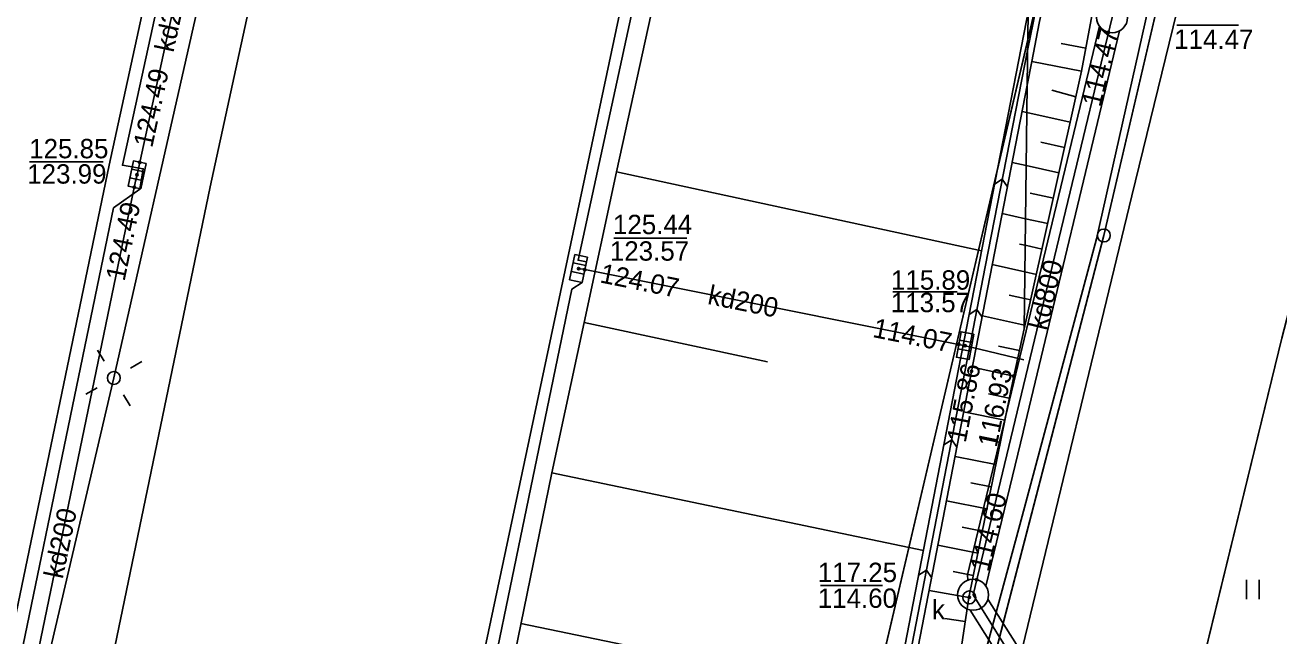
# Model space of a CAD drawing. Extents: x 6424617 to 6425697, y 5665845 to 5667190.
# Drawn here: x 6425264.88 to 6425313.42, y 5666143.71 to 5666167.37 of the extents above; entities that cross this region are included whole.
import ezdxf

# ---------------------------------------------------------------- set-up
doc = ezdxf.new("R2010")
doc.units = 0
for name, color, linetype in [('Warstwa 1', 7, 'Continuous'), ('Warstwa 10', 7, 'Continuous'), ('Warstwa 12', 7, 'Continuous'), ('Warstwa 13', 7, 'Continuous'), ('Warstwa 14', 7, 'Continuous'), ('Warstwa 15', 7, 'Continuous'), ('Warstwa 16', 7, 'Continuous'), ('Warstwa 2', 7, 'Continuous'), ('Warstwa 20', 7, 'Continuous'), ('Warstwa 21', 7, 'Continuous'), ('Warstwa 25', 7, 'Continuous'), ('Warstwa 4', 7, 'Continuous'), ('Warstwa 5', 7, 'Continuous'), ('Warstwa 6', 7, 'Continuous'), ('Warstwa 61', 7, 'Continuous'), ('Warstwa 8', 7, 'Continuous'), ('Warstwa 9', 7, 'Continuous')]:
    doc.layers.add(name, color=color, linetype=linetype)

msp = doc.modelspace()

# ---------------------------------------------------------------- linework, layer by layer
at = {"layer": 'Warstwa 1'}
for p, q in [((6425306.64, 5666159.22), (6425325.89, 5666241.74)), ((6425306.64, 5666159.22), (6425325.89, 5666241.74)), ((6425290.169, 5666109.024), (6425305.245, 5666173.41)), ((6425290.169, 5666109.024), (6425305.245, 5666173.41)), ((6425302.03, 5666141.46), (6425306.64, 5666159.22)), ((6425302.03, 5666141.46), (6425306.64, 5666159.22))]:
    msp.add_line(p, q, dxfattribs=at)
at = {"layer": 'Warstwa 10'}
msp.add_circle((6425306.64, 5666159.22), 0.25, dxfattribs=at)
at = {"layer": 'Warstwa 12'}
for points in [[(6425305.48, 5666314.773), (6425305.46, 5666314.69), (6425304.78, 5666311.87), (6425300.71, 5666295.15), (6425294.99, 5666272.35), (6425290.15, 5666250.61), (6425284.71, 5666227.74), (6425279.01, 5666202.22), (6425275.47, 5666185.36), (6425276.45, 5666183.42), (6425275.83, 5666181.15), (6425274.33, 5666180.26), (6425268.32, 5666153.7), (6425265.78, 5666142.83), (6425259.79, 5666111.01), (6425258.46, 5666104.34), (6425255.58, 5666086.63), (6425256.35, 5666085.37), (6425256.11, 5666083.87), (6425255.06, 5666082.88), (6425251.757, 5666065.333)], [(6425258.14, 5666106.57), (6425258.19, 5666106.82), (6425263.47, 5666133.89), (6425263.52, 5666134.14), (6425263.57, 5666134.38), (6425269.16, 5666161.33), (6425269.22, 5666161.57), (6425269.27, 5666161.81), (6425272.07, 5666174.7), (6425272.17, 5666175.19), (6425272.66, 5666175.08), (6425289.29, 5666171.55), (6425289.53, 5666171.5), (6425289.78, 5666171.44), (6425303.715, 5666168.383)], [(6425307.248, 5666167.144), (6425303.513, 5666151.602)], [(6425303.556, 5666155.207), (6425306.469, 5666167.325)], [(6425303.546, 5666154.398), (6425301.51, 5666154.89), (6425301.27, 5666154.95), (6425301.02, 5666155), (6425286.55, 5666157.9), (6425286.31, 5666157.94)], [(6425303.556, 5666155.207), (6425301.362, 5666146.075), (6425301.379, 5666145.865)], [(6425302.076, 5666145.637), (6425303.513, 5666151.602)], [(6425303.41, 5666143.125), (6425302.155, 5666145.128)], [(6425301.471, 5666144.71), (6425303.393, 5666141.646)]]:
    msp.add_lwpolyline(points, dxfattribs=at)
at = {"layer": 'Warstwa 14'}
for p, q in [((6425311.856, 5666167.366), (6425309.465, 5666167.366)), ((6425267.912, 5666162.068), (6425265.057, 5666162.068)), ((6425290.501, 5666159.119), (6425287.669, 5666159.119)), ((6425300.957, 5666157.043), (6425298.478, 5666157.043)), ((6425298.073, 5666145.665), (6425295.675, 5666145.665))]:
    msp.add_line(p, q, dxfattribs=at)
for centre in [(6425306.82, 5666167.087), (6425269.324, 5666162.059), (6425269.22, 5666161.57), (6425269.109, 5666161.082), (6425286.31, 5666157.94), (6425286.55, 5666157.9), (6425301.02, 5666155), (6425301.27, 5666154.95), (6425301.721, 5666145.883), (6425301.43, 5666145.2)]:
    msp.add_circle(centre, 0.045, dxfattribs=at)
at = {"layer": 'Warstwa 16'}
for centre in [(6425306.96, 5666167.67), (6425301.58, 5666145.3)]:
    msp.add_circle(centre, 0.6, dxfattribs=at)
at = {"layer": 'Warstwa 2'}
for points in [[(6425303.473, 5666148.344), (6425306.362, 5666159.088), (6425314.292, 5666194.437), (6425325.907, 5666243.233), (6425342.431, 5666314.245)], [(6425287.05, 5666064.908), (6425294.996, 5666106.867), (6425297.934, 5666122.779), (6425301.472, 5666140.901), (6425303.473, 5666148.344)]]:
    msp.add_lwpolyline(points, dxfattribs=at)
msp.add_circle((6425268.32, 5666153.7), 0.25, dxfattribs=at)
at = {"layer": 'Warstwa 20'}
for points in [[(6425303.561, 5666155.601), (6425305.779, 5666165.581), (6425308.459, 5666179.937), (6425311.226, 5666193.042), (6425314.843, 5666210.522), (6425317.953, 5666224.34), (6425319.999, 5666234.617), (6425323.075, 5666247.035), (6425326.767, 5666264.304), (6425332.574, 5666290.078), (6425333.65, 5666293.139), (6425338.427, 5666302.856), (6425338.714, 5666304.362), (6425339.931, 5666308.021), (6425341.427, 5666314.257)], [(6425269.154, 5666065.123), (6425271.986, 5666081.794), (6425278.186, 5666114.943), (6425280.498, 5666126.655), (6425285.272, 5666150.026), (6425286.527, 5666155.855), (6425287.783, 5666161.685), (6425294.248, 5666191.248), (6425298.078, 5666208.314), (6425300.739, 5666219.97), (6425302.17, 5666226.116), (6425304.533, 5666236.23)], [(6425286.419, 5666064.915), (6425287.329, 5666070.063), (6425289.507, 5666082.648), (6425292.466, 5666095.829), (6425294.958, 5666109.778), (6425297.731, 5666124.833), (6425300.578, 5666139.596), (6425301.41, 5666145.193), (6425303.155, 5666153.775), (6425303.561, 5666155.601)]]:
    msp.add_lwpolyline(points, dxfattribs=at)
at = {"layer": 'Warstwa 21'}
for points in [[(6425303.853, 5666165.956), (6425304.142, 5666167.441), (6425306.779, 5666179.958), (6425309.581, 5666193.311), (6425313.191, 5666210.422), (6425316.245, 5666224.481), (6425321.26, 5666247.388), (6425325.243, 5666265.202), (6425331.146, 5666291.304), (6425331.635, 5666292.896), (6425336.491, 5666304.212), (6425337.72, 5666307.481), (6425339.288, 5666314.283)], [(6425284.15, 5666064.943), (6425285.094, 5666070.383), (6425287.473, 5666083.015), (6425289.953, 5666096.824), (6425292.425, 5666109.664), (6425295.439, 5666125.345), (6425298.151, 5666139.24), (6425301.019, 5666154.043), (6425303.644, 5666167.55), (6425303.709, 5666167.856)], [(6425284.664, 5666064.936), (6425285.593, 5666070.294), (6425287.971, 5666082.926), (6425290.452, 5666096.735), (6425292.924, 5666109.575), (6425295.938, 5666125.256), (6425298.65, 5666139.151), (6425301.518, 5666153.954), (6425303.675, 5666165.039)]]:
    msp.add_lwpolyline(points, dxfattribs=at)
at = {"layer": 'Warstwa 25'}
for centre in [(6425301.518, 5666153.954), (6425303.155, 5666153.775)]:
    msp.add_circle(centre, 0.045, dxfattribs=at)
at = {"layer": 'Warstwa 4'}
for p, q in [((6425269.5, 5666161.691), (6425269.011, 5666161.792)), ((6425269.429, 5666161.348), (6425268.94, 5666161.449)), ((6425286.591, 5666158.059), (6425286.102, 5666158.163)), ((6425286.518, 5666157.717), (6425286.029, 5666157.821)), ((6425301.548, 5666155.075), (6425301.057, 5666155.168)), ((6425301.483, 5666154.732), (6425300.992, 5666154.825))]:
    msp.add_line(p, q, dxfattribs=at)
for points in [[(6425269.566, 5666162.009), (6425269.363, 5666161.03), (6425268.874, 5666161.131), (6425269.077, 5666162.11)], [(6425286.659, 5666158.377), (6425286.45, 5666157.399), (6425285.961, 5666157.503), (6425286.17, 5666158.481)], [(6425301.609, 5666155.395), (6425301.423, 5666154.412), (6425300.931, 5666154.505), (6425301.117, 5666155.488)]]:
    msp.add_lwpolyline(points, close=True, dxfattribs=at)
for points in [[(6425267.941, 5666154.347), (6425267.688, 5666154.778)], [(6425268.967, 5666154.079), (6425269.398, 5666154.332)], [(6425267.673, 5666153.321), (6425267.242, 5666153.068)], [(6425268.699, 5666153.053), (6425268.952, 5666152.622)]]:
    msp.add_lwpolyline(points, dxfattribs=at)
msp.add_circle((6425301.43, 5666145.2), 0.25, dxfattribs=at)
at = {"layer": 'Warstwa 5'}
for p, q in [((6425309.12, 5666137.14), (6425313.53, 5666155.24)), ((6425312.156, 5666145.129), (6425312.156, 5666145.879)), ((6425312.656, 5666145.129), (6425312.656, 5666145.879))]:
    msp.add_line(p, q, dxfattribs=at)
at = {"layer": 'Warstwa 6'}
for points in [[(6425309.12, 5666137.14), (6425313.53, 5666155.24), (6425314.54, 5666159.13), (6425317.15, 5666169.61), (6425319.1, 5666177.6), (6425323.17, 5666194.29), (6425327.32, 5666211.48), (6425332.13, 5666231.31), (6425334.04, 5666239.18), (6425340.74, 5666266.83), (6425345.32, 5666285.72), (6425347.09, 5666293.05), (6425349.73, 5666303.95), (6425350.34, 5666306.47), (6425350.93, 5666308.42), (6425352.84, 5666311.96), (6425355.373, 5666314.089)], [(6425325.89, 5666241.74), (6425306.64, 5666159.22), (6425302.03, 5666141.46), (6425286.06, 5666058.16), (6425282.55, 5666028.38), (6425277.55, 5665972.9), (6425261.42, 5665964.23), (6425258.752, 5665937.662), (6425276.622, 5665932.707), (6425278.506, 5665940.485), (6425294.186, 5666005.104), (6425300.721, 5666032.019), (6425302.837, 5666040.775), (6425307.383, 5666059.502), (6425320.3, 5666112.75), (6425321.48, 5666117.61), (6425331.55, 5666159.11), (6425352.539, 5666245.598)], [(6425312.278, 5666201.804), (6425305.245, 5666173.41), (6425290.169, 5666109.024), (6425288.966, 5666103.799), (6425282.481, 5666076.105), (6425255.27, 5665979.789), (6425246.948, 5665948.976), (6425244.899, 5665943.26), (6425258.752, 5665937.662), (6425261.42, 5665964.23), (6425277.55, 5665972.9), (6425282.55, 5666028.38), (6425286.06, 5666058.16), (6425302.03, 5666141.46), (6425306.64, 5666159.22), (6425325.89, 5666241.74)], [(6425250.217, 5666065.351), (6425252.338, 5666077.807), (6425253.28, 5666078.48), (6425253.415, 5666079.288), (6425252.597, 5666079.423), (6425257.287, 5666105.377), (6425258.27, 5666106.069), (6425258.404, 5666106.877), (6425257.596, 5666107.012), (6425262.644, 5666132.849), (6425263.155, 5666132.86), (6425263.638, 5666133.561), (6425263.772, 5666134.359), (6425262.964, 5666134.494), (6425268.311, 5666160.286), (6425269.325, 5666161.008), (6425269.459, 5666161.805), (6425268.651, 5666161.94), (6425274.279, 5666187.727), (6425275.25, 5666188.37), (6425275.405, 5666189.167), (6425274.608, 5666189.331), (6425280.353, 5666215.016)], [(6425242.84, 5666212.49), (6425237.49, 5666195.18), (6425235.64, 5666175.69), (6425221.4, 5666109.24), (6425216.06, 5666092.43), (6425215.14, 5666072.15), (6425206.5, 5666014.74), (6425201.44, 5665996.89), (6425200.56, 5665980.59), (6425215.3, 5665971.39), (6425213.05, 5665952.08), (6425244.899, 5665943.26), (6425246.948, 5665948.976), (6425255.27, 5665979.789), (6425282.481, 5666076.105), (6425288.966, 5666103.799), (6425290.169, 5666109.024), (6425305.245, 5666173.41), (6425312.278, 5666201.804)], [(6425268.412, 5666065.132), (6425270.096, 5666075.156), (6425270.491, 5666075.439), (6425270.635, 5666076.236), (6425270.296, 5666076.292), (6425275.085, 5666102.725), (6425275.49, 5666102.987), (6425275.664, 5666103.775), (6425275.335, 5666103.85), (6425280.483, 5666130.226), (6425280.867, 5666130.479), (6425281.042, 5666131.266), (6425281.042, 5666131.266), (6425280.713, 5666131.342), (6425286.05, 5666157.144), (6425286.445, 5666157.397), (6425286.62, 5666158.194), (6425286.291, 5666158.26), (6425291.954, 5666184.367), (6425292.317, 5666184.57), (6425292.532, 5666185.357), (6425292.163, 5666185.453), (6425298.026, 5666211.536)]]:
    msp.add_lwpolyline(points, dxfattribs=at)
at = {"layer": 'Warstwa 61'}
for points in [[(6425341.704, 5666314.254), (6425338.88, 5666302.56), (6425334.59, 5666290.07), (6425328.175, 5666262.886), (6425321.743, 5666235.634), (6425320.3, 5666229.55), (6425315.738, 5666208.383), (6425309.864, 5666181.13), (6425306.96, 5666167.67), (6425303.535, 5666153.405)], [(6425303.402, 5666142.386), (6425301.58, 5666145.3), (6425303.535, 5666153.405)]]:
    msp.add_lwpolyline(points, dxfattribs=at)
at = {"layer": 'Warstwa 8'}
for p, q in [((6425268.141, 5666161.949), (6425273.052, 5666184.598)), ((6425272.047, 5666161.098), (6425276.925, 5666183.598)), ((6425280.688, 5666133.844), (6425290.616, 5666180.66)), ((6425307.73, 5666160.76), (6425312.14, 5666178.89)), ((6425263.036, 5666137.383), (6425268.141, 5666161.949)), ((6425266.963, 5666136.582), (6425272.047, 5666161.098)), ((6425303.407, 5666142.883), (6425307.73, 5666160.76)), ((6425309.12, 5666137.14), (6425313.53, 5666155.24))]:
    msp.add_line(p, q, dxfattribs=at)
at = {"layer": 'Warstwa 9'}
for p, q in [((6425303.692, 5666166.448), (6425313.138, 5666211.469)), ((6425305.946, 5666166.478), (6425304.988, 5666166.662)), ((6425302.042, 5666158.004), (6425303.692, 5666166.448)), ((6425305.779, 5666165.581), (6425303.853, 5666165.956)), ((6425305.56, 5666164.597), (6425304.624, 5666164.844)), ((6425303.662, 5666163.987), (6425303.478, 5666164.028)), ((6425305.342, 5666163.613), (6425303.662, 5666163.987)), ((6425305.123, 5666162.63), (6425304.204, 5666162.834)), ((6425303.637, 5666161.929), (6425303.093, 5666162.05)), ((6425304.904, 5666161.646), (6425303.637, 5666161.929)), ((6425287.783, 5666161.685), (6425301.908, 5666158.62)), ((6425302.41, 5666161.202), (6425302.706, 5666161.401)), ((6425302.909, 5666161.1), (6425302.706, 5666161.401)), ((6425304.686, 5666160.662), (6425303.793, 5666160.861)), ((6425303.612, 5666159.868), (6425302.708, 5666160.07)), ((6425304.467, 5666159.678), (6425303.612, 5666159.868)), ((6425303.6, 5666158.839), (6425303.382, 5666158.887)), ((6425304.249, 5666158.694), (6425303.6, 5666158.839)), ((6425297.415, 5666134.039), (6425302.042, 5666158.004)), ((6425303.587, 5666157.809), (6425302.323, 5666158.09)), ((6425304.03, 5666157.71), (6425303.587, 5666157.809)), ((6425303.575, 5666156.779), (6425302.971, 5666156.914)), ((6425303.811, 5666156.726), (6425303.575, 5666156.779)), ((6425301.43, 5666156.156), (6425301.724, 5666156.355)), ((6425301.927, 5666156.055), (6425301.724, 5666156.355)), ((6425303.563, 5666155.75), (6425301.938, 5666156.112)), ((6425286.527, 5666155.855), (6425293.62, 5666154.325)), ((6425303.592, 5666155.743), (6425303.563, 5666155.75)), ((6425303.374, 5666154.759), (6425302.559, 5666154.936)), ((6425303.155, 5666153.775), (6425301.55, 5666154.116)), ((6425302.98, 5666152.917), (6425302.181, 5666153.083)), ((6425302.806, 5666152.059), (6425301.214, 5666152.383)), ((6425300.45, 5666151.105), (6425300.75, 5666151.308)), ((6425300.948, 5666151.014), (6425300.75, 5666151.308)), ((6425302.632, 5666151.2), (6425301.839, 5666151.362)), ((6425302.457, 5666150.342), (6425300.88, 5666150.663)), ((6425285.272, 5666150.026), (6425299.657, 5666147.014)), ((6425302.283, 5666149.484), (6425301.498, 5666149.644)), ((6425302.108, 5666148.626), (6425300.547, 5666148.944)), ((6425301.933, 5666147.768), (6425301.157, 5666147.926)), ((6425301.759, 5666146.909), (6425300.214, 5666147.224)), ((6425299.471, 5666146.055), (6425299.775, 5666146.261)), ((6425299.971, 5666145.971), (6425299.775, 5666146.261)), ((6425301.584, 5666146.051), (6425300.814, 5666146.197)), ((6425301.41, 5666145.193), (6425299.873, 5666145.463)), ((6425301.272, 5666144.26), (6425300.48, 5666144.388)), ((6425284.078, 5666144.184), (6425291.303, 5666142.69))]:
    msp.add_line(p, q, dxfattribs=at)
for points in [[(6425269.154, 5666065.123), (6425284.15, 5666064.943), (6425285.094, 5666070.383), (6425287.473, 5666083.015), (6425289.953, 5666096.824), (6425292.425, 5666109.664), (6425295.439, 5666125.345), (6425298.151, 5666139.24), (6425301.019, 5666154.043), (6425303.644, 5666167.55), (6425303.709, 5666167.856), (6425304.533, 5666236.23), (6425302.17, 5666226.116), (6425300.739, 5666219.97), (6425298.078, 5666208.314), (6425294.248, 5666191.248), (6425287.783, 5666161.685), (6425286.527, 5666155.855), (6425285.272, 5666150.026), (6425280.498, 5666126.655), (6425278.186, 5666114.943), (6425271.986, 5666081.794)], [(6425284.15, 5666064.943), (6425285.094, 5666070.383), (6425287.473, 5666083.015), (6425289.953, 5666096.824), (6425292.425, 5666109.664), (6425295.439, 5666125.345), (6425298.151, 5666139.24), (6425301.019, 5666154.043), (6425303.644, 5666167.55), (6425303.709, 5666167.856), (6425303.675, 5666165.039), (6425301.518, 5666153.954), (6425298.65, 5666139.151), (6425295.938, 5666125.256), (6425292.924, 5666109.575), (6425290.452, 5666096.735), (6425287.971, 5666082.926), (6425285.593, 5666070.294), (6425284.664, 5666064.936)], [(6425286.419, 5666064.915), (6425287.329, 5666070.063), (6425289.507, 5666082.648), (6425292.466, 5666095.829), (6425294.958, 5666109.778), (6425297.731, 5666124.833), (6425300.578, 5666139.596), (6425301.41, 5666145.193), (6425303.155, 5666153.775), (6425303.561, 5666155.601), (6425303.675, 5666165.039), (6425301.518, 5666153.954), (6425298.65, 5666139.151), (6425295.938, 5666125.256), (6425292.924, 5666109.575), (6425290.452, 5666096.735), (6425287.971, 5666082.926), (6425285.593, 5666070.294), (6425284.664, 5666064.936)]]:
    msp.add_lwpolyline(points, close=True, dxfattribs=at)
for points in [[(6425313.191, 5666210.422), (6425309.581, 5666193.311), (6425306.779, 5666179.958), (6425304.142, 5666167.441), (6425303.853, 5666165.956), (6425303.675, 5666165.039), (6425303.561, 5666155.601), (6425305.779, 5666165.581), (6425308.459, 5666179.937), (6425311.226, 5666193.042), (6425314.843, 5666210.522)], [(6425312.692, 5666210.531), (6425309.082, 5666193.42), (6425306.281, 5666180.067), (6425303.709, 5666167.856), (6425303.675, 5666165.039), (6425303.853, 5666165.956), (6425304.142, 5666167.441), (6425306.779, 5666179.958), (6425309.581, 5666193.311), (6425313.191, 5666210.422)]]:
    msp.add_lwpolyline(points, dxfattribs=at)

# ---------------------------------------------------------------- texts
at = {"layer": 'Warstwa 13'}
for s, rotation, p in [('kd200', 77.7446, (6425270.625, 5666166.282)), ('kd800', 76.4899, (6425304.427, 5666155.51)), ('kd200', 348.6677, (6425291.269, 5666156.572)), ('kd200', 78.2832, (6425266.341, 5666145.889))]:
    msp.add_text(s, height=0.75, rotation=rotation, dxfattribs=at).set_placement(p)
at = {"layer": 'Warstwa 14'}
for s, rotation, p in [('114.47', 76.4841, (6425306.507, 5666164.167)), ('124.49', 77.7446, (6425269.804, 5666162.591)), ('124.49', 78.2832, (6425268.732, 5666157.42)), ('124.07', 348.6677, (6425287.1, 5666157.407)), ('114.07', 348.6677, (6425297.658, 5666155.291)), ('114.60', 76.4841, (6425302.18, 5666146.161))]:
    msp.add_text(s, height=0.75, rotation=rotation, dxfattribs=at).set_placement(p)
for s, p in [('114.47', (6425309.363, 5666166.448)), ('123.99', (6425264.968, 5666161.229)), ('123.57', (6425287.52, 5666158.244)), ('113.57', (6425298.394, 5666156.249)), ('114.60', (6425295.567, 5666144.794))]:
    msp.add_text(s, height=0.75, dxfattribs=at).set_placement(p)
at = {"layer": 'Warstwa 15'}
for s, p in [('125.85', (6425265.044, 5666162.21)), ('125.44', (6425287.641, 5666159.271)), ('115.89', (6425298.401, 5666157.121)), ('117.25', (6425295.568, 5666145.794))]:
    msp.add_text(s, height=0.75, dxfattribs=at).set_placement(p)
at = {"layer": 'Warstwa 25'}
for s, rotation, p in [('115.86', 79.0338, (6425301.291, 5666151.165)), ('116.93', 78.5067, (6425302.49, 5666150.984))]:
    msp.add_text(s, height=0.75, rotation=rotation, dxfattribs=at).set_placement(p)
at = {"layer": 'Warstwa 5'}
msp.add_text('k', height=0.75, dxfattribs=at).set_placement((6425299.988, 5666144.354))

doc.saveas('drawing.dxf')
